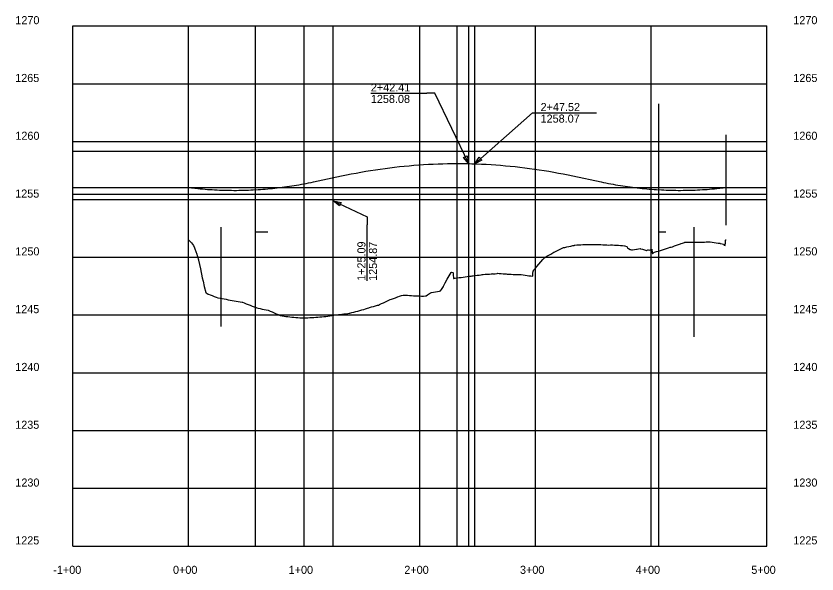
# Model space of a CAD drawing. Extents: x -70 to 701944, y -4 to 666871.
# Drawn here: x 677275 to 677967, y 653508 to 653991 of the extents above; entities that cross this region are included whole.
import ezdxf

# ---------------------------------------------------------------- set-up
doc = ezdxf.new("R2010")
doc.units = 0
for name, color, linetype in [('R_Axis', 7, 'Continuous'), ('R_Axis Annot', 7, 'Continuous'), ('R_Draft', 7, 'Continuous'), ('R_Exist Surface', 7, 'Continuous'), ('R_Grid', 7, 'Continuous'), ('R_No Plot', 7, 'Continuous'), ('R_Vert Alg', 7, 'Continuous')]:
    doc.layers.add(name, color=color, linetype=linetype)

msp = doc.modelspace()

# ---------------------------------------------------------------- linework, layer by layer
at = {"layer": 'R_Axis'}
for p, q in [((677324.01, 653532.21), (677324.01, 653982.21)), ((677924.01, 653532.21), (677924.01, 653982.21)), ((677324.01, 653532.21), (677924.01, 653532.21))]:
    msp.add_line(p, q, dxfattribs=at)
at = {"layer": 'R_Draft'}
for p, q in [((677482.13, 653532.21), (677482.13, 653982.21)), ((677549.1, 653532.21), (677549.1, 653982.21)), ((677656.49, 653532.21), (677656.49, 653982.21)), ((677666.42, 653532.21), (677666.42, 653982.21)), ((677671.53, 653532.21), (677671.53, 653982.21)), ((677830.85, 653532.21), (677830.85, 653914.91)), ((677888.97, 653809.91), (677888.97, 653888.15)), ((677324.01, 653873.85), (677924.01, 653873.85)), ((677324.01, 653842.41), (677924.01, 653842.41)), ((677324.01, 653836.59), (677924.01, 653836.59)), ((677451.92, 653808.1), (677451.92, 653722.29)), ((677861.06, 653808.06), (677861.06, 653713.41)), ((677482.13, 653804.01), (677492.55, 653804.01)), ((677830.85, 653804.01), (677836.75, 653804.01))]:
    msp.add_line(p, q, dxfattribs=at)
at = {"layer": 'R_Exist Surface'}
msp.add_lwpolyline([(677424.01, 653797.05), (677425.73, 653795.32), (677426.6, 653794.45), (677427.45, 653793.4), (677428.41, 653792.23), (677429.17, 653790.27), (677430.74, 653786.27), (677430.9, 653785.72), (677432.62, 653779.82), (677432.65, 653779.72), (677434.34, 653772.08), (677436.06, 653764.34), (677436.73, 653761.35), (677437.78, 653756.9), (677439.01, 653751.73), (677439.51, 653751.41), (677441.23, 653750.29), (677441.27, 653750.27), (677442.95, 653749.6), (677444.67, 653748.92), (677446.4, 653748.25), (677448.12, 653747.59), (677449.34, 653747.13), (677449.84, 653747.03), (677451.56, 653746.7), (677453.28, 653746.37), (677455.01, 653746.05), (677456.73, 653745.73), (677458.45, 653745.41), (677460.17, 653745.1), (677461.89, 653744.8), (677463.62, 653744.5), (677465.34, 653744.21), (677467.06, 653743.92), (677468.78, 653743.64), (677470.5, 653743.37), (677470.74, 653743.33), (677472.23, 653742.69), (677473.95, 653741.96), (677475.67, 653741.25), (677477.39, 653740.54), (677479.11, 653739.85), (677480.84, 653739.18), (677482.56, 653738.52), (677483.26, 653738.25), (677484.28, 653738.03), (677486, 653737.65), (677487.72, 653737.28), (677489.45, 653736.91), (677491.17, 653736.55), (677492.89, 653736.2), (677493.47, 653736.08), (677494.61, 653735.56), (677496.33, 653734.78), (677498.06, 653734.02), (677499.78, 653733.27), (677501.5, 653732.54), (677503.22, 653731.82), (677503.35, 653731.77), (677504.95, 653731.5), (677506.67, 653731.23), (677508.39, 653730.98), (677510.11, 653730.75), (677511.83, 653730.55), (677513.56, 653730.36), (677515.28, 653730.19), (677517, 653730.04), (677518.72, 653729.92), (677520.44, 653729.81), (677522.17, 653729.73), (677523.41, 653729.69), (677523.89, 653729.69), (677525.61, 653729.73), (677527.33, 653729.79), (677529.05, 653729.86), (677530.78, 653729.94), (677532.5, 653730.04), (677534.22, 653730.16), (677535.94, 653730.29), (677537.66, 653730.44), (677539.39, 653730.6), (677541.11, 653730.78), (677542.83, 653730.97), (677544.55, 653731.18), (677546.27, 653731.4), (677548, 653731.64), (677549.72, 653731.89), (677551.44, 653732.16), (677553.16, 653732.44), (677553.99, 653732.58), (677554.88, 653732.67), (677556.61, 653732.86), (677558.33, 653733.06), (677560.05, 653733.28), (677561.77, 653733.52), (677563.09, 653733.71), (677563.5, 653733.8), (677565.22, 653734.2), (677566.94, 653734.63), (677568.66, 653735.07), (677570.38, 653735.53), (677572.11, 653736.01), (677573.83, 653736.51), (677575.55, 653737.03), (677577.27, 653737.57), (677578.99, 653738.12), (677580.07, 653738.48), (677580.72, 653738.65), (677582.44, 653739.11), (677584.16, 653739.58), (677585.88, 653740.06), (677587.6, 653740.55), (677588.39, 653740.78), (677589.33, 653741.2), (677591.05, 653741.99), (677592.77, 653742.79), (677594.49, 653743.61), (677596.21, 653744.43), (677597.94, 653745.27), (677598.49, 653745.54), (677599.66, 653745.93), (677601.38, 653746.52), (677603.1, 653747.12), (677604.82, 653747.75), (677605.2, 653747.89), (677606.55, 653748.33), (677608.27, 653748.9), (677609.8, 653749.43), (677609.99, 653749.42), (677611.71, 653749.3), (677613.43, 653749.19), (677615.16, 653749.08), (677616.88, 653748.98), (677618.6, 653748.88), (677620.32, 653748.78), (677622.05, 653748.69), (677623.77, 653748.6), (677625.49, 653748.52), (677627.21, 653748.44), (677627.28, 653748.44), (677628.93, 653748.66), (677629.6, 653748.75), (677630.66, 653749.54), (677632.38, 653750.81), (677633.29, 653751.47), (677634.1, 653751.62), (677635.82, 653751.92), (677637.54, 653752.2), (677639.27, 653752.47), (677640.99, 653752.73), (677641.19, 653752.76), (677641.94, 653753.12), (677642.71, 653754.33), (677642.71, 653754.34), (677644.43, 653756.9), (677644.47, 653756.96), (677646.15, 653759.98), (677647.88, 653763.03), (677649.6, 653766.04), (677651.32, 653769), (677651.4, 653769.14), (677652.57, 653768.94), (677652.82, 653768.71), (677652.82, 653768.71), (677652.89, 653768.65), (677653.04, 653766.7), (677653.23, 653764.29), (677653.27, 653763.73), (677653.51, 653763.83), (677654.02, 653763.97), (677654.76, 653764.06), (677656.49, 653764.28), (677658.18, 653764.49), (677658.21, 653764.5), (677659.93, 653764.74), (677661.65, 653764.98), (677663.37, 653765.23), (677665.1, 653765.49), (677666.82, 653765.75), (677667.76, 653765.89), (677668.46, 653765.87), (677668.54, 653765.88), (677669.49, 653766.06), (677670.26, 653766.15), (677671.98, 653766.34), (677673.71, 653766.54), (677675.43, 653766.75), (677677.15, 653766.95), (677677.93, 653767.05), (677678.87, 653767.15), (677680.6, 653767.35), (677681.12, 653767.41), (677681.79, 653767.35), (677682.32, 653767.4), (677684.04, 653767.56), (677684.37, 653767.59), (677685.76, 653767.76), (677686.85, 653767.89), (677686.99, 653767.92), (677687.48, 653767.84), (677687.86, 653767.78), (677689.21, 653767.89), (677689.25, 653767.9), (677690.93, 653768.13), (677691.6, 653768.22), (677692.65, 653768.13), (677694.37, 653767.98), (677696.09, 653767.83), (677697.82, 653767.7), (677698.64, 653767.63), (677699.54, 653767.58), (677701.26, 653767.48), (677701.99, 653767.44), (677702.98, 653767.37), (677704.7, 653767.25), (677705.26, 653767.22), (677706.43, 653767.2), (677708.15, 653767.17), (677709.87, 653767.15), (677711.09, 653767.13), (677711.59, 653767.06), (677713.31, 653766.8), (677715.04, 653766.56), (677716.76, 653766.33), (677718.48, 653766.1), (677718.76, 653766.07), (677720.02, 653765.93), (677720.12, 653765.94), (677720.2, 653765.94), (677721.58, 653765.89), (677721.69, 653765.9), (677721.7, 653765.9), (677721.7, 653765.92), (677721.92, 653767.84), (677722.22, 653770.32), (677722.24, 653770.34), (677722.78, 653771.21), (677723.65, 653772.22), (677724.04, 653772.67), (677725.37, 653774.25), (677727.09, 653776.25), (677728.81, 653778.19), (677730.53, 653780.07), (677732.26, 653781.89), (677732.32, 653781.95), (677733.98, 653782.92), (677735.7, 653783.89), (677736.1, 653784.11), (677737.42, 653784.91), (677739.15, 653785.91), (677739.98, 653786.37), (677740.87, 653786.85), (677742.59, 653787.73), (677744.31, 653788.57), (677746.03, 653789.37), (677747.76, 653790.14), (677748.39, 653790.41), (677749.48, 653790.69), (677751.2, 653791.11), (677752.92, 653791.49), (677754.64, 653791.84), (677756.37, 653792.16), (677757.67, 653792.37), (677757.81, 653792.52), (677758.09, 653792.55), (677759.81, 653792.74), (677761.53, 653792.91), (677761.86, 653792.94), (677763.25, 653792.97), (677764.98, 653793.01), (677766.7, 653793.03), (677768.42, 653793.04), (677770.14, 653793.05), (677771.27, 653793.05), (677771.86, 653793.08), (677771.92, 653793.08), (677773.59, 653793.1), (677775.31, 653793.1), (677777.03, 653793.09), (677778.75, 653793.08), (677780.47, 653793.05), (677780.71, 653793.04), (677782.2, 653792.97), (677783.92, 653792.88), (677785.64, 653792.76), (677787.14, 653792.65), (677787.36, 653792.66), (677789.08, 653792.75), (677789.72, 653792.78), (677790.81, 653792.73), (677792.53, 653792.64), (677794.25, 653792.55), (677795.97, 653792.44), (677797.69, 653792.33), (677799.42, 653792.21), (677801.14, 653792.08), (677801.46, 653792.05), (677802.86, 653791.42), (677803.46, 653791.14), (677803.75, 653789.93), (677804.58, 653789.55), (677805.94, 653788.92), (677806.31, 653788.78), (677807.22, 653788.43), (677808.03, 653788.56), (677809.75, 653788.81), (677811.47, 653789.05), (677811.99, 653789.12), (677813.19, 653789.34), (677814.5, 653789.56), (677814.92, 653789.47), (677816.64, 653789.05), (677818.36, 653788.59), (677820.08, 653788.09), (677820.23, 653788.05), (677820.66, 653788.29), (677821.25, 653788.43), (677821.8, 653788.42), (677822.86, 653788.38), (677823.34, 653788.54), (677823.53, 653788.6), (677824.17, 653788.81), (677824.31, 653788.88), (677824.74, 653789.06), (677825.04, 653786.28), (677825.25, 653785.48), (677825.3, 653785.28), (677825.41, 653785.32), (677826.29, 653786.35), (677826.97, 653786.53), (677828.69, 653787), (677830.41, 653787.47), (677830.6, 653787.51), (677832.14, 653788.02), (677833.86, 653788.58), (677835.58, 653789.13), (677837.3, 653789.68), (677838.12, 653789.94), (677839.02, 653790.23), (677840.66, 653790.75), (677840.75, 653790.76), (677841.53, 653790.9), (677842.47, 653791.27), (677842.47, 653791.27), (677844.19, 653791.91), (677845.91, 653792.55), (677847.63, 653793.19), (677849.36, 653793.82), (677849.97, 653794.04), (677851.08, 653794.41), (677852.8, 653794.97), (677853.08, 653795.06), (677853.71, 653795.13), (677854.52, 653795.13), (677855, 653795.12), (677856.24, 653795.15), (677856.29, 653795.15), (677857.97, 653795.22), (677858.03, 653795.22), (677859.69, 653795.23), (677861.41, 653795.24), (677863.13, 653795.23), (677864.86, 653795.21), (677866.58, 653795.18), (677868.3, 653795.15), (677869.73, 653795.11), (677870.02, 653795.09), (677870.29, 653795.07), (677871.68, 653795.44), (677871.74, 653795.44), (677871.82, 653795.44), (677873.47, 653795.47), (677873.77, 653795.47), (677874.27, 653795.42), (677875.19, 653795.31), (677876.91, 653795.1), (677878.63, 653794.89), (677880.35, 653794.66), (677882.08, 653794.43), (677883.34, 653794.25), (677883.8, 653794.13), (677885.52, 653793.65), (677886.68, 653793.33), (677887.24, 653792.69), (677887.38, 653792.54), (677887.5, 653792.45), (677888.06, 653792.26), (677888.29, 653794.8), (677888.48, 653796.99), (677888.66, 653797.16), (677888.8, 653797.21), (677888.96, 653797.05)], dxfattribs=at)
at = {"layer": 'R_Grid'}
for p, q in [((677324.01, 653982.21), (677924.01, 653982.21)), ((677324.01, 653982.21), (677924.01, 653982.21)), ((677424.01, 653532.21), (677424.01, 653982.21)), ((677524.01, 653532.21), (677524.01, 653982.21)), ((677624.01, 653532.21), (677624.01, 653982.21)), ((677724.01, 653532.21), (677724.01, 653982.21)), ((677824.01, 653532.21), (677824.01, 653982.21)), ((677324.01, 653932.21), (677924.01, 653932.21)), ((677324.01, 653882.21), (677924.01, 653882.21)), ((677324.01, 653832.21), (677924.01, 653832.21)), ((677324.01, 653782.21), (677924.01, 653782.21)), ((677324.01, 653732.21), (677924.01, 653732.21)), ((677324.01, 653682.21), (677924.01, 653682.21)), ((677324.01, 653632.21), (677924.01, 653632.21)), ((677324.01, 653582.21), (677924.01, 653582.21))]:
    msp.add_line(p, q, dxfattribs=at)
at = {"layer": 'R_No Plot'}
for p, q in [((677581.76, 653924.07), (677630.18, 653924.07)), ((677728.51, 653907.07), (677776.96, 653907.07)), ((677578.6, 653761.68), (677578.6, 653810.1))]:
    msp.add_line(p, q, dxfattribs=at)
for points in [[(677666.42, 653863.05), (677637.18, 653924.07), (677630.18, 653924.07)], [(677671.53, 653862.92), (677721.51, 653907.07), (677728.51, 653907.07)], [(677549.1, 653830.89), (677578.6, 653817.1), (677578.6, 653810.1)]]:
    msp.add_lwpolyline(points, dxfattribs=at)
for points in [[(677666.42, 653863.05), (677661.95, 653868.44), (677665.01, 653869.91)], [(677671.53, 653862.92), (677675.49, 653868.69), (677677.74, 653866.14)], [(677549.1, 653830.89), (677555.97, 653829.55), (677554.53, 653826.47)]]:
    msp.add_lwpolyline(points, close=True, dxfattribs=at)
at = {"layer": 'R_Vert Alg'}
for p, q in [((677532.13, 653847.28), (677556.49, 653852.48)), ((677756.49, 653852.48), (677780.85, 653847.28)), ((677424.01, 653842.41), (677432.13, 653841.59)), ((677880.85, 653841.59), (677888.97, 653842.41))]:
    msp.add_line(p, q, dxfattribs=at)
for points in [[(677556.49, 653852.48), (677560.66, 653853.35), (677564.82, 653854.19), (677568.99, 653854.99), (677573.16, 653855.75), (677577.32, 653856.47), (677581.49, 653857.16), (677585.66, 653857.8), (677589.82, 653858.42), (677593.99, 653858.99), (677598.16, 653859.53), (677602.32, 653860.03), (677606.49, 653860.49), (677610.66, 653860.92), (677614.82, 653861.31), (677618.99, 653861.66), (677623.16, 653861.98), (677627.32, 653862.26), (677631.49, 653862.5), (677635.66, 653862.7), (677639.82, 653862.87), (677643.99, 653863), (677648.16, 653863.09), (677652.32, 653863.15), (677660.66, 653863.15), (677664.82, 653863.09), (677668.99, 653863), (677673.16, 653862.87), (677677.32, 653862.7), (677681.49, 653862.5), (677685.66, 653862.26), (677689.82, 653861.98), (677693.99, 653861.66), (677698.16, 653861.31), (677702.32, 653860.92), (677706.49, 653860.49), (677710.66, 653860.03), (677714.82, 653859.53), (677718.99, 653858.99), (677723.16, 653858.42), (677727.32, 653857.8), (677731.49, 653857.16), (677735.66, 653856.47), (677739.82, 653855.75), (677743.99, 653854.99), (677748.16, 653854.19), (677752.32, 653853.35), (677756.49, 653852.48)], [(677432.13, 653841.59), (677434.21, 653841.39), (677436.3, 653841.21), (677438.38, 653841.03), (677440.46, 653840.87), (677442.55, 653840.72), (677444.63, 653840.59), (677446.71, 653840.47), (677448.8, 653840.36), (677450.88, 653840.27), (677452.96, 653840.19), (677455.05, 653840.13), (677457.13, 653840.07), (677459.21, 653840.04), (677461.3, 653840.01), (677463.38, 653840), (677465.46, 653840), (677467.55, 653840.02), (677469.63, 653840.05), (677471.71, 653840.09), (677473.8, 653840.15), (677475.88, 653840.22), (677477.96, 653840.31), (677480.05, 653840.4), (677484.21, 653840.64), (677486.3, 653840.78), (677488.38, 653840.93), (677490.46, 653841.1), (677492.55, 653841.28), (677494.63, 653841.47), (677496.71, 653841.68), (677498.8, 653841.9), (677500.88, 653842.13), (677502.96, 653842.38), (677505.05, 653842.64), (677507.13, 653842.92), (677509.21, 653843.2), (677511.3, 653843.51), (677513.38, 653843.82), (677515.46, 653844.15), (677517.55, 653844.49), (677519.63, 653844.85), (677521.71, 653845.22), (677523.8, 653845.61), (677525.88, 653846), (677527.96, 653846.41), (677530.05, 653846.84), (677532.13, 653847.28)], [(677780.85, 653847.28), (677782.93, 653846.84), (677785.02, 653846.41), (677787.1, 653846), (677789.18, 653845.61), (677791.27, 653845.22), (677793.35, 653844.85), (677795.43, 653844.49), (677797.52, 653844.15), (677799.6, 653843.82), (677801.68, 653843.51), (677803.77, 653843.2), (677805.85, 653842.92), (677807.93, 653842.64), (677810.02, 653842.38), (677812.1, 653842.13), (677814.18, 653841.9), (677816.27, 653841.68), (677818.35, 653841.47), (677820.43, 653841.28), (677822.52, 653841.1), (677824.6, 653840.93), (677826.68, 653840.78), (677828.77, 653840.64), (677832.93, 653840.4), (677835.02, 653840.31), (677837.1, 653840.22), (677839.18, 653840.15), (677841.27, 653840.09), (677843.35, 653840.05), (677845.43, 653840.02), (677847.52, 653840), (677849.6, 653840), (677851.68, 653840.01), (677853.77, 653840.04), (677855.85, 653840.07), (677857.93, 653840.13), (677860.02, 653840.19), (677862.1, 653840.27), (677864.18, 653840.36), (677866.27, 653840.47), (677868.35, 653840.59), (677870.43, 653840.72), (677872.52, 653840.87), (677874.6, 653841.03), (677876.68, 653841.21), (677878.77, 653841.39), (677880.85, 653841.59)]]:
    msp.add_lwpolyline(points, dxfattribs=at)

# ---------------------------------------------------------------- texts
at = {"layer": 'R_Axis Annot'}
for s, p in [('1270', (677274.39, 653983.71)), ('1270', (677274.39, 653983.71)), ('1270', (677947.01, 653983.71)), ('1270', (677947.01, 653983.71)), ('1265', (677274.27, 653933.71)), ('1265', (677947.01, 653933.71)), ('1260', (677274.4, 653883.71)), ('1260', (677947.01, 653883.71)), ('1255', (677274.27, 653833.71)), ('1255', (677947.01, 653833.71)), ('1250', (677274.39, 653783.71)), ('1250', (677947.01, 653783.71)), ('1245', (677274.27, 653733.71)), ('1245', (677947.01, 653733.71)), ('1240', (677274.39, 653683.71)), ('1240', (677947.01, 653683.71)), ('1235', (677274.27, 653633.71)), ('1235', (677947.01, 653633.71)), ('1230', (677274.39, 653583.71)), ('1230', (677947.01, 653583.71)), ('1225', (677274.27, 653533.71)), ('1225', (677947.01, 653533.71)), ('-1+00', (677307.2, 653508.21)), ('0+00', (677410.7, 653508.21)), ('1+00', (677510.7, 653508.21)), ('2+00', (677610.7, 653508.21)), ('3+00', (677710.7, 653508.21)), ('4+00', (677810.7, 653508.21)), ('5+00', (677910.7, 653508.21))]:
    msp.add_text(s, height=7, dxfattribs=at).set_placement(p)
at = {"layer": 'R_No Plot'}
for s, p in [('2+42.41', (677581.76, 653925.57)), ('1258.08', (677581.76, 653915.57)), ('2+47.52', (677728.51, 653908.57)), ('1258.07', (677728.51, 653898.57))]:
    msp.add_text(s, height=7, dxfattribs=at).set_placement(p)
for s, p in [('1+25.09', (677577.1, 653761.68)), ('1254.87', (677587.1, 653761.68))]:
    msp.add_text(s, height=7, rotation=90, dxfattribs=at).set_placement(p)
at = {"layer": 'R_Vert Alg'}
for p in [(677656.45, 653873.8), (677532.09, 653847.23), (677556.45, 653852.43), (677756.45, 653852.43), (677780.81, 653847.23), (677423.97, 653842.36), (677432.09, 653841.54), (677880.81, 653841.54), (677888.93, 653842.36), (677482.09, 653836.54), (677830.81, 653836.54)]:
    msp.add_text('+', height=0.1, dxfattribs=at).set_placement(p)

doc.saveas('drawing.dxf')
